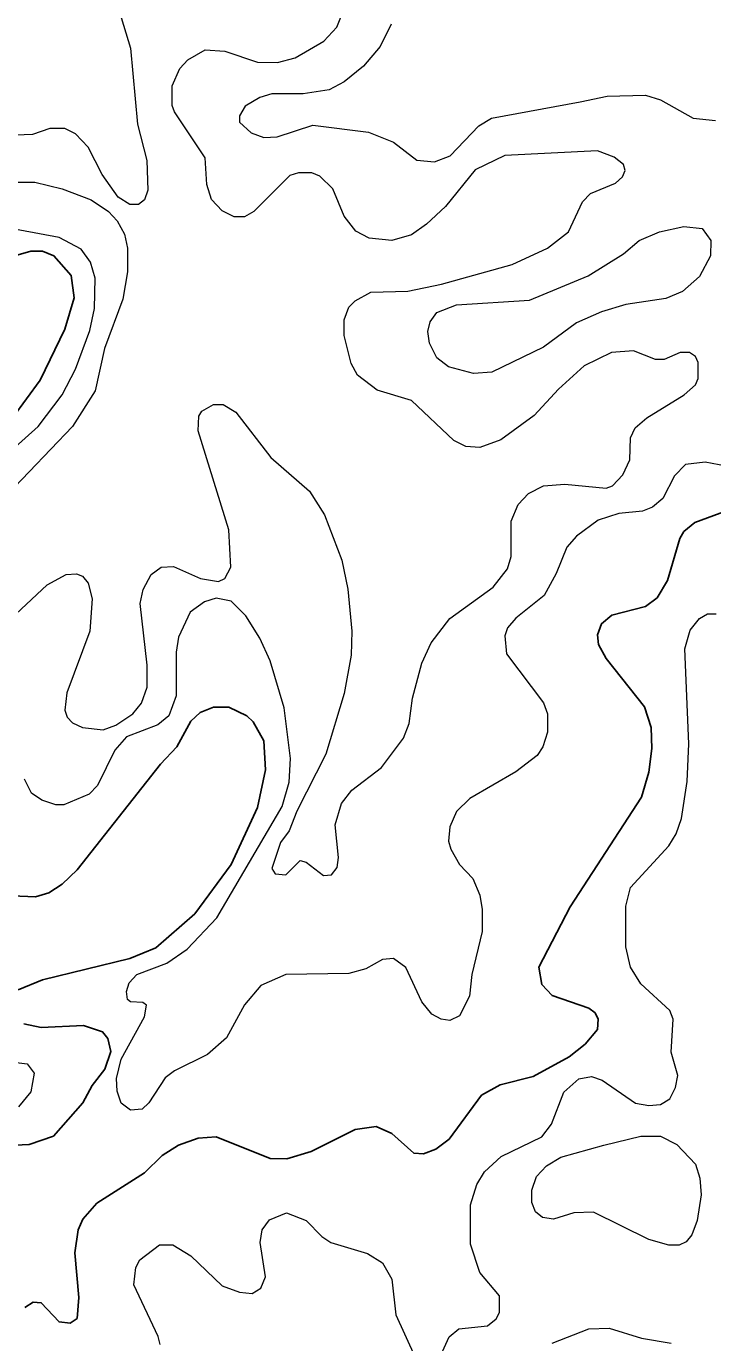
# Model space of a CAD drawing. Extents: x 577 to 602.9, y 7483.8 to 7511.6.
# Drawn here: x 582.841 to 583.783, y 7489.813 to 7491.618 of the extents above; entities that cross this region are included whole.
import ezdxf

# ---------------------------------------------------------------- set-up
doc = ezdxf.new("R2010")
doc.units = 0
doc.header["$LTSCALE"] = 0.032
doc.layers.add('1', color=7, linetype='Continuous', lineweight=25)
doc.layers.add('2', color=7, linetype='Continuous', lineweight=13)

msp = doc.modelspace()

# ---------------------------------------------------------------- linework, layer by layer
at = {"layer": '1'}
for points in [[(582.8225, 7491.0819), (582.8599, 7491.1328), (582.8941, 7491.2027), (582.9068, 7491.2457), (582.9028, 7491.2767), (582.879, 7491.3037), (582.8631, 7491.3101), (582.8472, 7491.3101), (582.8138, 7491.3005)], [(583.8109, 7490.957), (583.7585, 7490.9379), (583.7433, 7490.9252), (583.7378, 7490.9157), (583.7211, 7490.8584), (583.7068, 7490.8346), (583.6909, 7490.8226), (583.6447, 7490.8107), (583.6304, 7490.7988), (583.6249, 7490.7837), (583.6265, 7490.7702), (583.6368, 7490.7511), (583.6893, 7490.6851), (583.6988, 7490.6565), (583.6996, 7490.6278), (583.6956, 7490.5952), (583.6853, 7490.561), (583.5875, 7490.4107), (583.5446, 7490.328), (583.5485, 7490.3042), (583.5628, 7490.2891), (583.6129, 7490.2716), (583.6217, 7490.2652), (583.6257, 7490.2565), (583.6249, 7490.2422), (583.6082, 7490.2223), (583.5859, 7490.2048), (583.5366, 7490.1778), (583.4913, 7490.1666), (583.4658, 7490.1523), (583.4213, 7490.0919), (583.403, 7490.0784), (583.3863, 7490.072), (583.3728, 7490.0728), (583.3426, 7490.0998), (583.3211, 7490.1094), (583.2925, 7490.1054), (583.2321, 7490.0752), (583.1987, 7490.0648), (583.1756, 7490.0656), (583.1016, 7490.0951), (583.077, 7490.0935), (583.05, 7490.0839), (583.0277, 7490.0696), (583.003, 7490.0458), (582.9378, 7490.0044), (582.9188, 7489.9821), (582.9124, 7489.9678), (582.9076, 7489.936), (582.9132, 7489.8748), (582.9108, 7489.8462), (582.9013, 7489.8398)], [(582.8297, 7490.297), (582.8631, 7490.3106), (582.9832, 7490.34), (583.0189, 7490.3543), (583.0722, 7490.4012), (583.1223, 7490.4688), (583.1581, 7490.5467), (583.1692, 7490.5984), (583.1668, 7490.6382), (583.1525, 7490.6644), (583.1438, 7490.6724), (583.1191, 7490.6843), (583.0977, 7490.6843), (583.0794, 7490.6771), (583.0667, 7490.6652), (583.0476, 7490.6302), (583.0253, 7490.6064), (582.9108, 7490.4616), (582.8901, 7490.4418), (582.8718, 7490.4298), (582.8535, 7490.4243), (582.8217, 7490.4259)], [(582.7788, 7490.0815), (582.8448, 7490.0847), (582.8782, 7490.0959), (582.9188, 7490.142), (582.9315, 7490.1658), (582.949, 7490.1881), (582.9569, 7490.212), (582.9529, 7490.2302), (582.9458, 7490.239), (582.9195, 7490.2477), (582.8615, 7490.2453), (582.8376, 7490.2501)], [(582.9013, 7489.8398), (582.8861, 7489.8414), (582.8615, 7489.8676), (582.8504, 7489.8684), (582.8392, 7489.8613)]]:
    msp.add_lwpolyline(points, dxfattribs=at)
at = {"layer": '2'}
for points in [[(582.9617, 7491.6624), (582.984, 7491.5884), (582.9935, 7491.4842), (583.0062, 7491.4341), (583.0078, 7491.3936), (583.003, 7491.3801), (582.9951, 7491.3737), (582.9832, 7491.3737), (582.9673, 7491.384), (582.945, 7491.4151), (582.9259, 7491.4524), (582.9084, 7491.4707), (582.8941, 7491.4779), (582.8734, 7491.4779), (582.8496, 7491.4699), (582.8265, 7491.4691)], [(583.3116, 7491.3276), (583.2933, 7491.3371), (583.2774, 7491.3578), (583.2615, 7491.3952), (583.244, 7491.4127), (583.2328, 7491.4174), (583.2146, 7491.4174), (583.2026, 7491.4135), (583.1533, 7491.3642), (583.1406, 7491.357), (583.1263, 7491.357), (583.1096, 7491.365), (583.0953, 7491.3809), (583.0889, 7491.4015), (583.0865, 7491.4381), (583.0444, 7491.5009), (583.0412, 7491.5097), (583.0412, 7491.5367), (583.0515, 7491.5606), (583.0627, 7491.5725), (583.0865, 7491.586), (583.1136, 7491.5844), (583.1581, 7491.5693), (583.1859, 7491.5685), (583.2098, 7491.5749), (583.2495, 7491.5979), (583.267, 7491.617), (583.2821, 7491.6552)], [(583.3418, 7491.621), (583.3267, 7491.5908), (583.3036, 7491.5638), (583.2774, 7491.5423), (583.2567, 7491.5311), (583.2209, 7491.5256), (583.178, 7491.5256), (583.1613, 7491.5208), (583.1414, 7491.5089), (583.1334, 7491.4954), (583.1334, 7491.4866), (583.1494, 7491.4723), (583.1668, 7491.4659), (583.1851, 7491.4667), (583.2344, 7491.4826), (583.3108, 7491.4731), (583.345, 7491.4596), (583.3768, 7491.4349), (583.4014, 7491.4325), (583.4229, 7491.4405), (583.4619, 7491.4818), (583.4794, 7491.4922), (583.601, 7491.5145), (583.6384, 7491.5224), (583.6909, 7491.524), (583.7115, 7491.5176), (583.7561, 7491.4922), (583.7871, 7491.489)], [(583.1215, 7490.8767), (583.1191, 7490.9276), (583.077, 7491.0636), (583.0778, 7491.0835), (583.0818, 7491.0906), (583.0977, 7491.0994), (583.1112, 7491.0994), (583.1287, 7491.089), (583.1764, 7491.027), (583.2297, 7490.9809), (583.2503, 7490.9483), (583.2742, 7490.8863), (583.2821, 7490.8465), (583.2877, 7490.7885), (583.2869, 7490.7559), (583.2774, 7490.7034), (583.2519, 7490.6199), (583.2122, 7490.542), (583.2018, 7490.5149), (583.1899, 7490.499), (583.178, 7490.4632), (583.1827, 7490.4561), (583.1971, 7490.4545), (583.2169, 7490.4744), (583.2249, 7490.472), (583.2487, 7490.4537), (583.2599, 7490.4545), (583.2678, 7490.4648), (583.2694, 7490.4783), (583.2647, 7490.5229), (583.2734, 7490.5523), (583.2877, 7490.5706), (583.3283, 7490.6016), (583.3585, 7490.6421), (583.3664, 7490.662), (583.3712, 7490.697), (583.3839, 7490.7447), (583.3967, 7490.7726), (583.4221, 7490.8059), (583.4817, 7490.8489), (583.5016, 7490.8743), (583.5064, 7490.891), (583.5064, 7490.9395), (583.5159, 7490.9626), (583.5302, 7490.9777), (583.5509, 7490.988), (583.5803, 7490.9904), (583.6368, 7490.9849), (583.6455, 7490.988), (583.6599, 7491.0032), (583.6694, 7491.0238), (583.6702, 7491.054), (583.6766, 7491.0676), (583.6925, 7491.0811), (583.7441, 7491.1129), (583.7593, 7491.1264), (583.7632, 7491.1352), (583.7632, 7491.1574), (583.7593, 7491.1654), (583.7513, 7491.1709), (583.7386, 7491.1709), (583.7163, 7491.1614), (583.7044, 7491.1614), (583.6742, 7491.1733), (583.644, 7491.1709), (583.6066, 7491.1526), (583.5716, 7491.1208), (583.5382, 7491.0843), (583.4921, 7491.0509), (583.4634, 7491.0405), (583.4444, 7491.0421), (583.4277, 7491.0501), (583.3696, 7491.1049), (583.3227, 7491.1192), (583.2957, 7491.1399), (583.2869, 7491.1558), (583.2774, 7491.194), (583.2774, 7491.2155), (583.2837, 7491.233), (583.2925, 7491.2417), (583.314, 7491.2536), (583.3648, 7491.2552), (583.411, 7491.2648), (583.508, 7491.2918), (583.5565, 7491.3141), (583.5851, 7491.3363), (583.6042, 7491.3777), (583.6153, 7491.3888), (583.6495, 7491.4031), (583.6591, 7491.4119), (583.663, 7491.4206), (583.6607, 7491.4286), (583.6479, 7491.4389), (583.6249, 7491.4477), (583.4976, 7491.4413), (583.4571, 7491.4214), (583.4165, 7491.3713), (583.3903, 7491.3467), (583.3696, 7491.3324), (583.3426, 7491.3244), (583.3116, 7491.3276)], [(582.8901, 7491.3952), (582.9299, 7491.3801), (582.9537, 7491.3642), (582.9657, 7491.3514), (582.976, 7491.3332), (582.98, 7491.3141), (582.98, 7491.2815), (582.9736, 7491.2441), (582.9482, 7491.1765), (582.9355, 7491.1185), (582.9044, 7491.0692), (582.7852, 7490.9451)], [(582.7987, 7491.4047), (582.8528, 7491.4047), (582.8901, 7491.3952)], [(582.7987, 7491.0175), (582.8575, 7491.0692), (582.8901, 7491.1129), (582.9084, 7491.1479), (582.9283, 7491.2012), (582.9347, 7491.2314), (582.9355, 7491.2727), (582.9291, 7491.295), (582.9164, 7491.3125), (582.8861, 7491.3284), (582.7852, 7491.3475)], [(583.8014, 7491.0151), (583.7728, 7491.0206), (583.7457, 7491.0175), (583.7306, 7491.0016), (583.7147, 7490.9706), (583.7004, 7490.9586), (583.6869, 7490.9531), (583.6543, 7490.9499), (583.6257, 7490.9411), (583.5962, 7490.9189), (583.5827, 7490.9038), (583.5684, 7490.868), (583.5517, 7490.8378), (583.5127, 7490.8067), (583.5016, 7490.7932), (583.4976, 7490.7821), (583.5, 7490.7574), (583.5509, 7490.6906), (583.5565, 7490.6755), (583.5565, 7490.6501), (583.5501, 7490.6302), (583.5422, 7490.6183), (583.5127, 7490.596), (583.4499, 7490.5594), (583.4316, 7490.5412), (583.4221, 7490.5205), (583.4205, 7490.5006), (583.4237, 7490.4895), (583.4356, 7490.4688), (583.4539, 7490.4497), (583.4634, 7490.4266)], [(582.7979, 7490.7853), (582.8695, 7490.8521), (582.8957, 7490.8664), (582.91, 7490.8672), (582.918, 7490.864), (582.9259, 7490.8545), (582.9315, 7490.833), (582.9283, 7490.7885), (582.8965, 7490.7042), (582.8941, 7490.6803), (582.8973, 7490.6708), (582.9044, 7490.6628), (582.918, 7490.6565), (582.9466, 7490.6533), (582.9641, 7490.6596), (582.9871, 7490.6755), (582.9991, 7490.6899), (583.007, 7490.7121), (583.007, 7490.7423), (582.9975, 7490.8266), (583.0014, 7490.8457), (583.0126, 7490.8664), (583.0261, 7490.8767), (583.0428, 7490.8775), (583.0802, 7490.8608), (583.1048, 7490.8568), (583.1136, 7490.8608), (583.1215, 7490.8767)], [(583.4634, 7490.4266), (583.4666, 7490.4068), (583.4666, 7490.3766), (583.4523, 7490.3177), (583.4491, 7490.2883), (583.4356, 7490.2613), (583.4221, 7490.2549), (583.4102, 7490.2565), (583.3974, 7490.2636), (583.3839, 7490.2803), (583.3617, 7490.3273), (583.345, 7490.34), (583.3299, 7490.3384), (583.3068, 7490.3257), (583.2837, 7490.3193), (583.1971, 7490.3177), (583.1629, 7490.3026), (583.1406, 7490.2764), (583.116, 7490.231), (583.0897, 7490.208), (583.0444, 7490.1857), (583.0317, 7490.1762), (583.0094, 7490.142), (582.9999, 7490.1332), (582.984, 7490.1316), (582.9712, 7490.1412), (582.9657, 7490.1579), (582.9649, 7490.1754), (582.9712, 7490.2016), (583.003, 7490.2597), (583.0059, 7490.276), (583.0008, 7490.2796), (582.984, 7490.2803), (582.98, 7490.2835), (582.9784, 7490.2947), (582.9824, 7490.3066), (582.9927, 7490.3177), (583.0341, 7490.3336), (583.0619, 7490.3527), (583.1024, 7490.3956), (583.1923, 7490.5483), (583.2018, 7490.5817), (583.2034, 7490.6143), (583.1947, 7490.6835), (583.1756, 7490.7479), (583.1613, 7490.7789), (583.1422, 7490.8099), (583.1223, 7490.8298), (583.1016, 7490.8338), (583.0857, 7490.829), (583.0659, 7490.8147), (583.05, 7490.7805), (583.0468, 7490.7598), (583.0468, 7490.7002), (583.0364, 7490.6724), (583.0213, 7490.6604), (582.9784, 7490.6437), (582.9625, 7490.6254), (582.9386, 7490.5769), (582.9275, 7490.565), (582.8925, 7490.5507), (582.8814, 7490.5507), (582.8623, 7490.5571), (582.848, 7490.5666), (582.8384, 7490.5857)], [(583.4078, 7489.7905), (583.4213, 7489.8207), (583.4348, 7489.8319), (583.4738, 7489.8358), (583.4857, 7489.8454), (583.4905, 7489.8541), (583.4905, 7489.8772), (583.4634, 7489.909), (583.4507, 7489.948), (583.4507, 7490.002), (583.4595, 7490.0299), (583.4698, 7490.0474), (583.4929, 7490.068), (583.5485, 7490.0951), (583.562, 7490.1126), (583.5787, 7490.1563), (583.5994, 7490.1746), (583.6169, 7490.1778), (583.6312, 7490.173), (583.6773, 7490.1412), (583.6956, 7490.138), (583.7115, 7490.1396), (583.7243, 7490.1475), (583.7322, 7490.1627), (583.7354, 7490.1794), (583.7259, 7490.2112), (583.729, 7490.2565), (583.7243, 7490.2684), (583.6845, 7490.305), (583.6702, 7490.328), (583.6638, 7490.3559), (583.6638, 7490.4115), (583.6702, 7490.437), (583.7227, 7490.4942), (583.733, 7490.5109), (583.7402, 7490.5316), (583.7481, 7490.5825), (583.7505, 7490.6342), (583.7449, 7490.7646), (583.7521, 7490.79), (583.7648, 7490.8059)], [(583.7648, 7490.8059), (583.776, 7490.8123), (583.7879, 7490.8123)], [(582.8241, 7490.1976), (582.8424, 7490.1953), (582.852, 7490.1825), (582.8472, 7490.1571), (582.8305, 7490.1364)], [(583.0245, 7489.8104), (583.0221, 7489.8215), (582.9887, 7489.8923), (582.9911, 7489.9161), (582.9967, 7489.9265), (583.0237, 7489.9472), (583.042, 7489.9472), (583.0667, 7489.9321), (583.1096, 7489.8907), (583.1334, 7489.882), (583.1509, 7489.8804), (583.1629, 7489.8875), (583.1692, 7489.9034), (583.1621, 7489.9503), (583.1645, 7489.9678), (583.1748, 7489.9814), (583.1979, 7489.9909), (583.2249, 7489.9806), (583.2464, 7489.9583), (583.2591, 7489.9503), (583.3092, 7489.9352), (583.3299, 7489.9225), (583.3426, 7489.9002), (583.3481, 7489.8509), (583.3744, 7489.7937)], [(583.5628, 7489.812), (583.6129, 7489.8319), (583.6408, 7489.8327), (583.6853, 7489.8191), (583.7259, 7489.812)]]:
    msp.add_lwpolyline(points, dxfattribs=at)
for points in [[(583.6607, 7491.3061), (583.6821, 7491.3244), (583.71, 7491.3363), (583.7433, 7491.3435), (583.7688, 7491.3411), (583.7807, 7491.3244), (583.7799, 7491.3037), (583.7648, 7491.2751), (583.7418, 7491.2544), (583.7187, 7491.2449), (583.6638, 7491.2369), (583.6304, 7491.2266), (583.5962, 7491.2115), (583.5509, 7491.1781), (583.4801, 7491.1439), (583.4547, 7491.1423), (583.4205, 7491.1511), (583.4046, 7491.1638), (583.3943, 7491.1837), (583.3919, 7491.1996), (583.3951, 7491.2131), (583.4046, 7491.2258), (583.4316, 7491.2361), (583.5318, 7491.2425), (583.6121, 7491.2759)], [(583.6336, 7490.0839), (583.6845, 7490.0959), (583.7115, 7490.0959), (583.7338, 7490.0847), (583.7593, 7490.0577), (583.7656, 7490.0386), (583.7672, 7490.0155), (583.7616, 7489.9806), (583.7545, 7489.9607), (583.7465, 7489.9511), (583.737, 7489.9464), (583.7227, 7489.9464), (583.6956, 7489.9543), (583.6193, 7489.9917), (583.5923, 7489.9909), (583.5644, 7489.9821), (583.5493, 7489.9845), (583.5398, 7489.9925), (583.535, 7490.0052), (583.535, 7490.0219), (583.5414, 7490.041), (583.5549, 7490.0553), (583.5748, 7490.0672)]]:
    msp.add_lwpolyline(points, close=True, dxfattribs=at)

doc.saveas('drawing.dxf')
